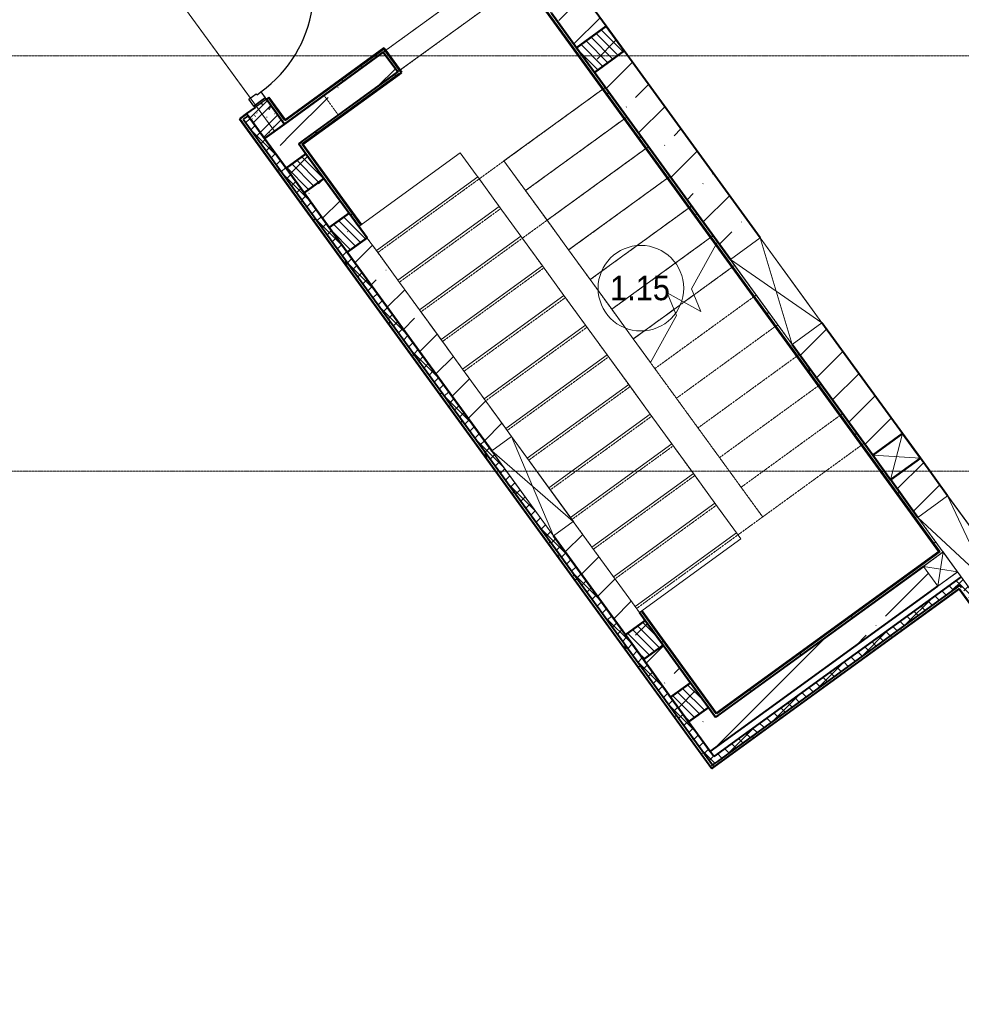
# Model space of a CAD drawing. Header units: millimetres. Extents: x -135639 to 224623, y -383017 to -59102.
# Tile 391 of 494: x 133338 to 141038, y -181783 to -173727. Entities that reach past the tile are written whole.
import ezdxf

# ---------------------------------------------------------------- set-up
doc = ezdxf.new("R2010")
doc.units = ezdxf.units.MM
for name, pattern in [('Линия сетки', [25, 20, -2.5, 0, -2.5]), ('Сверху', [3.96875, 2.38125, -1.5875]), ('Сверху_2_', [4.5, 3, -1.5]), ('Штрих_3_1_5_', [4.5, 3, -1.5])]:
    doc.linetypes.add(name, pattern=pattern)
for name, color, linetype, lineweight in [('A-000-M_MASS', 7, 'Continuous', 18), ('A-010-A_ROOM', 7, 'Continuous', 20), ('A-200-M_WALL', 7, 'Continuous', 18), ('A-200-M_WALL_EXT', 7, 'Continuous', 18), ('A-200-M_WALL_INT', 7, 'Continuous', 18), ('A-200-M_WALL_PAT', 7, 'Continuous', 40), ('A-242-M_STAIR', 7, 'Continuous', 18), ('A-242-MB_STAIR', 7, 'Сверху_2_', 18), ('A-314-M_WINDOW', 7, 'Continuous', 18), ('A-314-M_WINDOW_OPEN', 7, 'Continuous', 18), ('A-325-M_DOOR', 7, 'Continuous', 18), ('A-325-M_DOOR__FRAME', 7, 'Continuous', 30), ('A-325-M_DOOR_OPENING', 7, 'Continuous', 18), ('A-325-M_DOOR_PANEL', 7, 'Continuous', 30), ('S-280-M_STRUCT_FRAME', 7, 'Continuous', 18), ('Z-030-M_GRID', 7, 'Continuous', 9), ('Z-060-M_DETAIL', 7, 'Continuous', 18)]:
    doc.layers.add(name, color=color, linetype=linetype, lineweight=lineweight)
doc.styles.add('Arial_2', font='arial.ttf', dxfattribs={"width": 0.9, "height": 400})
pattern_1 = [(45, (0, 0), (-49.497475, 49.497475), []), (135, (0, 0), (-49.497475, -49.497475), [])]
pattern_2 = [(0, (0, 0), (406.4, 101.6), [33.528, -271.272, 33.528, -271.272, -1625.6]), (0, (0, 0), (406.4, 101.6), [-609.6, 33.528, -576.072, 33.528, -271.272, -711.2]), (0, (0, 0), (406.4, 101.6), [-1524, 33.528, -169.672, 33.528, -474.472]), (120, (152.4, 50.8), (-291.18818, 301.152724), [33.528, -271.272, 33.528, -271.272, -1625.6]), (120, (152.4, 50.8), (-291.18818, 301.152724), [-609.6, 33.528, -576.072, 33.528, -271.272, -711.2]), (120, (152.4, 50.8), (-291.18818, 301.152724), [-1524, 33.528, -169.672, 33.528, -474.472]), (240, (203.2, 254), (-115.21182, -402.752724), [33.528, -271.272, 33.528, -271.272, -1625.6]), (240, (203.2, 254), (-115.21182, -402.752724), [-609.6, 33.528, -576.072, 33.528, -271.272, -711.2]), (240, (203.2, 254), (-115.21182, -402.752724), [-1524, 33.528, -169.672, 33.528, -474.472])]
pattern_3 = [(45, (0, 0), (-314.309, 314.309), []), (45, (314.3, 0), (-314.309, 314.309), [555.625, -111.125, 3.353, -107.772])]

# ---------------------------------------------------------------- blocks, each defined once
blk = doc.blocks.new('101_Дверь_Однопольная - _ПЧ_Мет_1000х2000_ЛК_EIS60_Пр-4455475-B1_-7_650_')
at = {"layer": 'A-325-M_DOOR', "color": 253, "lineweight": 30, "true_color": 0xaaaaaa}
for p, q in [((-600, 100), (-585, 100)), ((-600, -15), (-600, 100)), ((-585, 100), (-585, -15)), ((585, -15), (585, 100)), ((585, 100), (600, 100)), ((600, 100), (600, -15)), ((-585, -15), (-600, -15)), ((600, -15), (585, -15))]:
    blk.add_line(p, q, dxfattribs=at)
at = {"layer": 'A-325-M_DOOR__FRAME', "color": 253, "true_color": 0xaaaaaa}
for p, q in [((-585, 100), (-525, 100)), ((-585, -15), (-585, 100)), ((-525, 100), (-525, 60)), ((525, 100), (585, 100)), ((525, 60), (525, 100)), ((585, 100), (585, -15)), ((-525, 60), (-515, 60)), ((-515, 60), (-515, -15)), ((515, 60), (525, 60)), ((515, -15), (515, 60)), ((-515, -15), (-585, -15)), ((585, -15), (515, -15))]:
    blk.add_line(p, q, dxfattribs=at)
at = {"layer": 'A-325-M_DOOR_PANEL', "color": 253, "true_color": 0xaaaaaa}
for p, q in [((-525, 1150), (-485, 1150)), ((-525, 100), (-525, 1150)), ((-485, 1150), (-485, 100)), ((-485, 100), (-525, 100))]:
    blk.add_line(p, q, dxfattribs=at)
blk.add_arc((-525, 100), 1050, 0, 90, dxfattribs=at)
blk = doc.blocks.new('ПР - _ПЧ_1200_200_Оп250-250_Шаг300_Арм16_Арм10-3250725-B1_-7_650_')
at = {"layer": 'S-280-M_STRUCT_FRAME', "color": 21, "true_color": 0xffaaaa}
for p, q in [((-850, 0), (850, 0)), ((-850, 0), (-600, 0)), ((-515, 0), (515, 0)), ((-515, 0), (515, 0)), ((600, 0), (850, 0))]:
    blk.add_line(p, q, dxfattribs=at)
blk = doc.blocks.new('135_SLK_GD_AR_rvt-1-B1_-7_650_')
at = {"layer": 'A-200-M_WALL_PAT', "lineweight": 9, "true_color": 0xaaaaaa}
h = blk.add_hatch(dxfattribs=at)
h.set_pattern_fill('FP_10', color=253, style=0, pattern_type=2)
h.set_pattern_definition(pattern_1)
h.paths.add_polyline_path([(147139.6, 12997.5), (147180, 13026.9), (143342.3, 18309.1), (143301.8, 18279.7), (147106.6, 13042.9)])
h.paths.add_polyline_path([(142571.8, 19284.5), (142612.3, 19313.9), (141650, 20638.3), (141650, 20553.3), (142213.4, 19777.8)])
at = {"layer": 'A-200-M_WALL_PAT', "lineweight": 9, "true_color": 0xd2d2d2}
h = blk.add_hatch(dxfattribs=at)
h.set_pattern_fill('FP_11', color=254, style=0, pattern_type=2)
h.set_pattern_definition(pattern_2)
h.paths.add_polyline_path([(147135.2, 12969.6), (147151.3, 12981.4), (143301.8, 18279.7), (143342.3, 18309.1), (143330.5, 18325.3), (143273.9, 18284.2), (147106.6, 13008.9)])
h.paths.add_polyline_path([(142567.4, 19256.6), (142624, 19297.7), (142612.3, 19313.9), (142571.8, 19284.5), (141600, 20622.1), (141600, 20586.4), (142188.7, 19777.8)])
at = {"layer": 'A-200-M_WALL_PAT', "lineweight": 9, "true_color": 0xaaaaaa}
h = blk.add_hatch(dxfattribs=at)
h.set_pattern_fill('FP_1', color=253, style=0, pattern_type=2)
h.set_pattern_definition([(50, (0, 0), (218.62117, -19.1268), [22.86, -251.46]), (355, (0, 0), (-42.29187, 229.2684), [18.288, -201.168]), (100.451, (18.22, -1.6), (176.33107, 210.13963), [19.428, -213.708]), (46.184, (0, 60.96), (325.29495, -50.45164), [34.29, -377.19]), (96.636, (27.1, 56.76), (284.883, 296.91266), [29.142, -320.562]), (351.184, (0, 60.96), (284.8858, 296.9107), [27.432, -301.752]), (21, (30.48, 45.72), (181.93753, -122.71832), [22.86, -251.46]), (326, (30.48, 45.72), (74.16223, 221.02618), [18.288, -201.168]), (71.451, (45.64, 35.5), (256.10035, 98.30526), [19.428, -213.708]), (37.5, (0, 0), (3.70639, 101.465895), [3.353, -195.377, 3.353, -200.863, -201.93]), (37.5, (0, 0), (3.70639, 101.465895), [-402.946, 3.353, -198.577]), (7.5, (0, 0), (80.18358, 120.21653), [3.353, -113.081, 3.353, -190.805, -76.962]), (7.5, (0, 0), (80.18358, 120.21653), [-310.591, 3.353, -73.609]), (327.5, (-67.97, 0), (162.708646, -6.87497), [3.353, -72.847, 3.353, -234.391, -315.468]), (327.5, (-67.97, 0), (162.708646, -6.87497), [-313.944, 3.353, -312.115]), (317.5, (-98.45, 0), (177.75468, 30.51183), [3.353, -95.707, 3.353, -154.534, -224.028]), (317.5, (-98.45, 0), (177.75468, 30.51183), [-256.946, 3.353, -220.675])])
h.paths.add_polyline_path([(143476.9, 18123.9), (143638.7, 18241.4), (143491.7, 18443.7), (143330.5, 18325.3), (143342.3, 18309.1)])
h.paths.add_polyline_path([(142624.6, 19296.9), (142786.4, 19414.5), (142698.3, 19535.7), (142536.5, 19418.2), (142624, 19297.7)])
h = blk.add_hatch(dxfattribs=at)
h.set_pattern_fill('FP_2', color=253, style=0, pattern_type=2)
h.set_pattern_definition([(45, (0, 0), (-101.02788, 101.02788), []), (45, (67.35, 0), (-101.02788, 101.02788), [])])
h.paths.add_polyline_path([(143476.9, 18123.9), (143638.7, 18241.4), (143491.7, 18443.7), (143330.5, 18325.3), (143342.3, 18309.1)])
h.paths.add_polyline_path([(142624.6, 19296.9), (142786.4, 19414.5), (142698.3, 19535.7), (142536.5, 19418.2), (142624, 19297.7)])
h = blk.add_hatch(dxfattribs=at)
h.set_pattern_fill('FP_11', color=253, style=0, pattern_type=2)
h.set_pattern_definition(pattern_2)
h.paths.add_polyline_path([(143626.9, 18257.6), (143643.1, 18269.3), (143507.9, 18455.4), (143491.7, 18443.7), (143624, 18261.6)])
h.paths.add_polyline_path([(142786.4, 19414.5), (142802.6, 19426.2), (142726.3, 19531.3), (142710.1, 19519.5), (142713, 19515.5)])
h = blk.add_hatch(dxfattribs=at)
h.set_pattern_fill('FP_11', color=253, style=0, pattern_type=2)
h.set_pattern_definition(pattern_2)
h.paths.add_polyline_path([(148998.2, 14743.6), (149014.4, 14755.4), (145617, 19431.5), (145600.8, 19419.8), (148995.3, 14747.7)])
h = blk.add_hatch(dxfattribs=at)
h.set_pattern_fill('FP_11', color=253, style=0, pattern_type=2)
h.set_pattern_definition(pattern_2)
h.paths.add_polyline_path([(143638.7, 18241.4), (144464, 18841), (144452.2, 18857.2), (143626.9, 18257.6)])
h = blk.add_hatch(dxfattribs=at)
h.set_pattern_fill('FP_11', color=253, style=0, pattern_type=2)
h.set_pattern_definition(pattern_2)
h.paths.add_polyline_path([(144577.1, 18651.3), (144593.3, 18663), (144464, 18841), (144447.8, 18829.3), (144565.4, 18667.5)])
h = blk.add_hatch(dxfattribs=at)
h.set_pattern_fill('FP_11', color=253, style=0, pattern_type=2)
h.set_pattern_definition(pattern_2)
h.paths.add_polyline_path([(143784.2, 18075.2), (144577.1, 18651.3), (144565.4, 18667.5), (143772.4, 18091.4)])
h = blk.add_hatch(dxfattribs=at)
h.set_pattern_fill('FP_11', color=253, style=0, pattern_type=2)
h.set_pattern_definition(pattern_2)
h.paths.add_polyline_path([(147165.4, 13387.3), (147181.6, 13399.1), (146558.5, 14256.6), (146542.4, 14244.9), (147106.6, 13468.2)])
h.paths.add_polyline_path([(144248.5, 17402), (144264.7, 17413.8), (143772.4, 18091.4), (143756.3, 18079.6), (144167.7, 17513.3)])
h = blk.add_hatch(dxfattribs=at)
h.set_pattern_fill('FP_11', color=253, style=0, pattern_type=2)
h.set_pattern_definition(pattern_2)
h.paths.add_polyline_path([(147181.6, 13399.1), (149025.7, 14739.8), (149014.4, 14755.4), (147169.8, 13415.2)])
h = blk.add_hatch(dxfattribs=at)
h.set_pattern_fill('FP_10', color=253, style=0, pattern_type=2)
h.set_pattern_definition(pattern_1)
h.paths.add_polyline_path([(147180, 13026.9), (149202.6, 14496.4), (149173.2, 14536.8), (147150.6, 13067.4)])
at = {"layer": 'A-200-M_WALL_PAT', "lineweight": 9, "true_color": 0xd2d2d2}
h = blk.add_hatch(dxfattribs=at)
h.set_pattern_fill('FP_11', color=254, style=0, pattern_type=2)
h.set_pattern_definition(pattern_2)
h.paths.add_polyline_path([(147151.9, 12980.5), (149174.1, 14451), (149162.3, 14467.1), (147139.6, 12997.5), (147151.3, 12981.4)])
h = blk.add_hatch(dxfattribs=at)
h.set_pattern_fill('FP_11', color=254, style=0, pattern_type=2)
h.set_pattern_definition(pattern_2)
h.paths.add_polyline_path([(153500.9, 8461.5), (153515.5, 8475.4), (149174.1, 14451), (149158.5, 14438.4), (153489, 8477.9)])
at = {"layer": 'A-200-M_WALL_PAT', "lineweight": 9, "true_color": 0xaaaaaa}
h = blk.add_hatch(dxfattribs=at)
h.set_pattern_fill('FP_10', color=253, style=0, pattern_type=2)
h.set_pattern_definition(pattern_1)
h.paths.add_polyline_path([(153545.2, 8434.6), (153581.8, 8469.3), (149202.6, 14496.4), (149162.3, 14467.1), (153515.5, 8475.4)])
at = {"layer": 'A-200-M_WALL', "color": 253, "lineweight": 40, "true_color": 0xaaaaaa}
for p, q in [((145612.6, 19403.6), (148995.3, 14747.7)), ((144452.2, 18857.2), (143643.1, 18269.3)), ((144452.2, 18857.2), (144464, 18841)), ((144593.3, 18663), (144464, 18841)), ((143788.2, 18078.1), (144577.1, 18651.3)), ((144593.3, 18663), (144577.1, 18651.3)), ((143640.2, 18273.4), (143507.9, 18455.4)), ((143624, 18261.6), (143491.7, 18443.7)), ((143491.7, 18443.7), (143624, 18261.6)), ((143330.5, 18325.3), (143273.9, 18284.2)), ((143342.3, 18309.1), (143301.8, 18279.7)), ((143329.9, 18326.1), (143330.5, 18325.3)), ((143330.5, 18325.3), (143329.9, 18326.1)), ((143330.5, 18325.3), (143342.3, 18309.1)), ((143342.3, 18309.1), (143330.5, 18325.3)), ((143342.3, 18309.1), (143476.9, 18123.9)), ((143476.9, 18123.9), (143342.3, 18309.1)), ((143273.9, 18284.2), (147135.2, 12969.6)), ((143301.8, 18279.7), (147139.6, 12997.5)), ((143624, 18261.6), (143626.9, 18257.6)), ((143643.1, 18269.3), (143640.2, 18273.4)), ((143784.2, 18075.2), (143788.2, 18078.1)), ((144264.7, 17413.8), (143784.2, 18075.2)), ((148998.2, 14743.6), (147173.9, 13418.2)), ((148995.3, 14747.7), (148998.2, 14743.6)), ((149162.3, 14467.1), (147180, 13026.9)), ((149157.9, 14439.2), (147191.8, 13010.7)), ((149157.9, 14439.2), (149158.5, 14438.4)), ((153489, 8477.9), (149158.5, 14438.4)), ((149162.3, 14467.1), (149174.1, 14451)), ((149174.1, 14451), (149174.7, 14450.1)), ((147169.8, 13415.2), (146558.5, 14256.6)), ((147173.9, 13418.2), (147169.8, 13415.2)), ((147151.3, 12981.4), (147135.2, 12969.6)), ((147180, 13026.9), (147139.6, 12997.5)), ((147191.8, 13010.7), (147151.3, 12981.4)), ((147151.9, 12980.5), (147151.3, 12981.4)), ((147151.9, 12980.5), (147192.4, 13009.9)), ((147135.2, 12969.6), (147134.3, 12969)), ((147134.3, 12969), (147134.9, 12968.2)), ((147134.9, 12968.2), (147135.7, 12968.8)), ((147135.2, 12969.6), (147135.7, 12968.8))]:
    blk.add_line(p, q, dxfattribs=at)
at = {"layer": 'A-200-M_WALL_INT', "color": 253, "lineweight": 40, "true_color": 0xaaaaaa}
for p, q in [((145611.5, 19396.6), (148991.2, 14744.7)), ((146028.4, 18865.2), (145822.7, 19148.4)), ((144453.3, 18864.2), (143644.2, 18276.3)), ((144456.3, 18860.1), (144453.3, 18864.2)), ((144468, 18844), (144456.3, 18860.1)), ((146175.4, 18662.9), (146028.4, 18865.2)), ((143638.7, 18241.4), (144447.8, 18829.3)), ((144447.8, 18829.3), (144565.4, 18667.5)), ((144600.3, 18661.9), (144468, 18844)), ((144565.4, 18667.5), (143776.5, 18094.3)), ((143791.2, 18074.1), (144580.1, 18647.2)), ((144580.1, 18647.2), (144596.2, 18659)), ((144596.2, 18659), (144600.3, 18661.9)), ((147286.3, 17133.9), (146175.4, 18662.9)), ((143512, 18458.4), (143491.7, 18443.7)), ((143644.2, 18276.3), (143512, 18458.4)), ((143398.7, 18376.1), (143329.9, 18326.1)), ((143329.9, 18326.1), (143272.5, 18284.4)), ((143272.5, 18284.4), (147134.9, 12968.2)), ((143476.9, 18123.9), (143638.7, 18241.4)), ((143638.7, 18241.4), (143624, 18261.6)), ((143626.9, 18257.6), (143638.7, 18241.4)), ((143653.2, 17881.1), (143476.9, 18123.9)), ((143772.4, 18091.4), (143756.3, 18079.6)), ((143756.3, 18079.6), (143815, 17998.7)), ((143776.5, 18094.3), (143772.4, 18091.4)), ((144268.8, 17416.7), (143791.2, 18074.1)), ((143815, 17998.7), (143962, 17796.4)), ((143800.2, 17678.9), (143653.2, 17881.1)), ((143962, 17796.4), (144167.7, 17513.3)), ((144005.9, 17395.7), (143800.2, 17678.9)), ((144167.7, 17513.3), (144248.5, 17402)), ((144152.8, 17193.5), (144005.9, 17395.7)), ((145334.3, 15567.4), (144152.8, 17193.5)), ((148450.1, 15532), (147791.8, 16438.2)), ((148820.4, 15022.4), (148597.1, 15329.8)), ((146427.6, 14062.6), (145839.8, 14871.6)), ((148991.2, 14744.7), (147170.9, 13422.2)), ((147185.6, 13402), (148865.1, 14622.2)), ((149173.2, 14536.8), (147150.6, 13067.4)), ((147192.4, 13009.9), (149157.7, 14437.8)), ((149157.7, 14437.8), (153487.7, 8478)), ((147170.9, 13422.2), (146562.6, 14259.6)), ((146542.4, 14244.9), (146589.4, 14180.1)), ((146589.4, 14180.1), (146736.3, 13977.9)), ((146574.5, 13860.3), (146427.6, 14062.6)), ((146736.3, 13977.9), (146959.7, 13670.5)), ((146797.9, 13552.9), (146574.5, 13860.3)), ((146959.7, 13670.5), (147106.6, 13468.2)), ((146944.8, 13350.7), (146797.9, 13552.9)), ((147106.6, 13468.2), (147165.4, 13387.3)), ((147165.4, 13387.3), (147181.6, 13399.1)), ((147181.6, 13399.1), (147185.6, 13402)), ((147150.6, 13067.4), (146944.8, 13350.7)), ((147134.9, 12968.2), (147192.4, 13009.9))]:
    blk.add_line(p, q, dxfattribs=at)
at = {"layer": 'A-242-M_STAIR', "color": 253, "true_color": 0xaaaaaa}
for p, q in [((146243.3, 18526.9), (145434.3, 17939.1)), ((146419.7, 18284.2), (145610.6, 17696.4)), ((146596, 18041.5), (145787, 17453.7)), ((145434.3, 17939.1), (145610.6, 17696.4)), ((146772.3, 17798.8), (145963.3, 17211)), ((145610.6, 17696.4), (145787, 17453.7)), ((146948.7, 17556.1), (146139.7, 16968.3)), ((145787, 17453.7), (145963.3, 17211)), ((147125, 17313.4), (146316, 16725.6)), ((145963.3, 17211), (146139.7, 16968.3)), ((146139.7, 16968.3), (146316, 16725.6)), ((146988.2, 16843.2), (146906.9, 16784.1)), ((146316, 16725.6), (146492.3, 16482.9)), ((146825.7, 16725.1), (146492.3, 16482.9)), ((146492.3, 16482.9), (146632.8, 16289.5))]:
    blk.add_line(p, q, dxfattribs=at)
at = {"layer": 'A-242-M_STAIR', "color": 253, "linetype": 'Штрих_3_1_5_', "true_color": 0xaaaaaa}
for p, q in [((146243.3, 18526.9), (145434.3, 17939.1)), ((146419.7, 18284.2), (145610.6, 17696.4)), ((146596, 18041.5), (145787, 17453.7)), ((146772.3, 17798.8), (145963.3, 17211)), ((146948.7, 17556.1), (146139.7, 16968.3)), ((147125, 17313.4), (146316, 16725.6)), ((146988.2, 16843.2), (146906.9, 16784.1)), ((146825.7, 16725.1), (146492.3, 16482.9))]:
    blk.add_line(p, q, dxfattribs=at)
at = {"layer": 'A-242-MB_STAIR', "color": 253, "linetype": 'Сверху', "true_color": 0xaaaaaa}
for p, q in [((145617, 19431.5), (143756.3, 18079.6)), ((146616.2, 18056.2), (145617, 19431.5)), ((146263.6, 18541.6), (145617, 19431.5)), ((145175.9, 19358.3), (143962.4, 18476.6)), ((146263.6, 18541.6), (145434.3, 17939.1)), ((146263.6, 18541.6), (145434.3, 17939.1)), ((146263.6, 18541.6), (148379.6, 15629.1)), ((143962.4, 18476.6), (144080, 18314.8)), ((144080, 18314.8), (143756.3, 18079.6)), ((146439.9, 18298.9), (145610.6, 17696.4)), ((146439.9, 18298.9), (145610.6, 17696.4)), ((143756.3, 18079.6), (144755.5, 16704.3)), ((143756.3, 18079.6), (144402.8, 17189.7)), ((145787, 17453.7), (146616.2, 18056.2)), ((146616.2, 18056.2), (145787, 17453.7)), ((146616.2, 18056.2), (145787, 17453.7)), ((145232.1, 17792.2), (145434.3, 17939.1)), ((145434.3, 17939.1), (147550.3, 15026.7)), ((146792.6, 17813.5), (145963.3, 17211)), ((146792.6, 17813.5), (145963.3, 17211)), ((144402.8, 17189.7), (145232.1, 17792.2)), ((144402.8, 17189.7), (145232.1, 17792.2)), ((147348.1, 14879.7), (145232.1, 17792.2)), ((146968.9, 17570.8), (146139.7, 16968.3)), ((146968.9, 17570.8), (146139.7, 16968.3)), ((144579.1, 16947), (145408.4, 17549.5)), ((144579.1, 16947), (145408.4, 17549.5)), ((145584.7, 17306.8), (145787, 17453.7)), ((147145.2, 17328.1), (146316, 16725.6)), ((147145.2, 17328.1), (146316, 16725.6)), ((144755.5, 16704.3), (145584.7, 17306.8)), ((144755.5, 16704.3), (145584.7, 17306.8)), ((144755.5, 16704.3), (145584.7, 17306.8)), ((144755.5, 16704.3), (145584.7, 17306.8)), ((147348.1, 14879.7), (145584.7, 17306.8)), ((145496.1, 15684.9), (144402.8, 17189.7)), ((147321.6, 17085.4), (146492.3, 16482.9)), ((147321.6, 17085.4), (146492.3, 16482.9)), ((144931.8, 16461.6), (145761.1, 17064.1)), ((144931.8, 16461.6), (145761.1, 17064.1)), ((144931.8, 16461.6), (145761.1, 17064.1)), ((144931.8, 16461.6), (145761.1, 17064.1)), ((147301.3, 17070.7), (146988.2, 16843.2)), ((147301.3, 17070.7), (146988.2, 16843.2)), ((147497.9, 16842.7), (146668.7, 16240.2)), ((147497.9, 16842.7), (146668.7, 16240.2)), ((147497.9, 16842.7), (146668.7, 16240.2)), ((147497.9, 16842.7), (146668.7, 16240.2)), ((145108.2, 16218.9), (145937.4, 16821.3)), ((145108.2, 16218.9), (145937.4, 16821.3)), ((145108.2, 16218.9), (145937.4, 16821.3)), ((145108.2, 16218.9), (145937.4, 16821.3)), ((146906.9, 16784.1), (146825.7, 16725.1)), ((146906.9, 16784.1), (146825.7, 16725.1)), ((146518.8, 14277.2), (144755.5, 16704.3)), ((147674.2, 16600), (146845, 15997.5)), ((147674.2, 16600), (146845, 15997.5)), ((147674.2, 16600), (146845, 15997.5)), ((147674.2, 16600), (146845, 15997.5)), ((145284.5, 15976.2), (146113.7, 16578.6)), ((145284.5, 15976.2), (146113.7, 16578.6)), ((145284.5, 15976.2), (146113.7, 16578.6)), ((145284.5, 15976.2), (146113.7, 16578.6)), ((147791.8, 16438.2), (148379.6, 15629.1)), ((147850.6, 16357.2), (147021.3, 15754.8)), ((147850.6, 16357.2), (147021.3, 15754.8)), ((147850.6, 16357.2), (147021.3, 15754.8)), ((147850.6, 16357.2), (147021.3, 15754.8)), ((145460.8, 15733.5), (146290.1, 16335.9)), ((145460.8, 15733.5), (146290.1, 16335.9)), ((145460.8, 15733.5), (146290.1, 16335.9)), ((145460.8, 15733.5), (146290.1, 16335.9)), ((146632.8, 16289.5), (147550.3, 15026.7)), ((148026.9, 16114.5), (147197.7, 15512.1)), ((148026.9, 16114.5), (147197.7, 15512.1)), ((148026.9, 16114.5), (147197.7, 15512.1)), ((148026.9, 16114.5), (147197.7, 15512.1)), ((145637.2, 15490.8), (146466.4, 16093.2)), ((145637.2, 15490.8), (146466.4, 16093.2)), ((145637.2, 15490.8), (146466.4, 16093.2)), ((145637.2, 15490.8), (146466.4, 16093.2)), ((148203.2, 15871.8), (147374, 15269.4)), ((148203.2, 15871.8), (147374, 15269.4)), ((148203.2, 15871.8), (147374, 15269.4)), ((148203.2, 15871.8), (147374, 15269.4)), ((145813.5, 15248), (146642.7, 15850.5)), ((145813.5, 15248), (146642.7, 15850.5)), ((145813.5, 15248), (146642.7, 15850.5)), ((145813.5, 15248), (146642.7, 15850.5)), ((148379.6, 15629.1), (147550.3, 15026.7)), ((148379.6, 15629.1), (147550.3, 15026.7)), ((148379.6, 15629.1), (147550.3, 15026.7)), ((148379.6, 15629.1), (147550.3, 15026.7)), ((149026.1, 14739.2), (148379.6, 15629.1)), ((148820.4, 15022.4), (148379.6, 15629.1)), ((145989.8, 15005.3), (146819.1, 15607.8)), ((145989.8, 15005.3), (146819.1, 15607.8)), ((145989.8, 15005.3), (146819.1, 15607.8)), ((145989.8, 15005.3), (146819.1, 15607.8)), ((146166.2, 14762.6), (146995.4, 15365.1)), ((146166.2, 14762.6), (146995.4, 15365.1)), ((146166.2, 14762.6), (146995.4, 15365.1)), ((146166.2, 14762.6), (146995.4, 15365.1)), ((146342.5, 14519.9), (147171.7, 15122.4)), ((146342.5, 14519.9), (147171.7, 15122.4)), ((146342.5, 14519.9), (147171.7, 15122.4)), ((146342.5, 14519.9), (147171.7, 15122.4)), ((146518.8, 14277.2), (146001.6, 14989.2)), ((147550.3, 15026.7), (147348.1, 14879.7)), ((147550.3, 15026.7), (147348.1, 14879.7)), ((146518.8, 14277.2), (147348.1, 14879.7)), ((146518.8, 14277.2), (147348.1, 14879.7)), ((146518.8, 14277.2), (147348.1, 14879.7)), ((146518.8, 14277.2), (147348.1, 14879.7)), ((147165.4, 13387.3), (149026.1, 14739.2)), ((147165.4, 13387.3), (148865.1, 14622.2)), ((146518.8, 14277.2), (147165.4, 13387.3)), ((146518.8, 14277.2), (147165.4, 13387.3))]:
    blk.add_line(p, q, dxfattribs=at)
at = {"layer": 'A-242-MB_STAIR', "color": 253, "linetype": 'Continuous', "true_color": 0xaaaaaa}
for p, q in [((146967.5, 16893.4), (147181.1, 17278.7)), ((146770.3, 16859.9), (147043.6, 16708.4)), ((146846.3, 16674.8), (146770.3, 16859.9)), ((147043.6, 16708.4), (146967.5, 16893.4)), ((146632.8, 16289.5), (146846.3, 16674.8))]:
    blk.add_line(p, q, dxfattribs=at)
at = {"layer": 'A-325-M_DOOR', "color": 253, "lineweight": 18, "true_color": 0xaaaaaa, "rotation": 305.9999999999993}
blk.add_blockref('101_Дверь_Однопольная - _ПЧ_Мет_1000х2000_ЛК_EIS60_Пр-4455475-B1_-7_650_', (143058.2, 18870.3), dxfattribs=at)
at = {"layer": 'S-280-M_STRUCT_FRAME', "color": 253, "lineweight": 18, "true_color": 0xaaaaaa, "rotation": 305.9999999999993}
blk.add_blockref('ПР - _ПЧ_1200_200_Оп250-250_Шаг300_Арм16_Арм10-3250725-B1_-7_650_', (143058.2, 18870.3), dxfattribs=at)
blk = doc.blocks.new('231_Отверстие прямоуг _Окно_Стена_ - Ниша под балку-V255-B1_-7_650_')
at = {"layer": 'Z-060-M_DETAIL', "lineweight": 9, "true_color": 0xaaaaaa}
h = blk.add_hatch(dxfattribs=at)
h.set_pattern_fill('FP_144', color=253, style=0, pattern_type=2)
h.set_pattern_definition([(9, (70821.097, 129378.175), (-7.821723, 49.384417), [])])
h.paths.add_polyline_path([(0, 150), (0, -150), (250, -150), (250, 150)])
at = {"layer": 'Z-060-M_DETAIL', "color": 253, "lineweight": 50, "true_color": 0xaaaaaa}
for p, q in [((0, -150), (0, 150)), ((0, 150), (250, 150)), ((250, 150), (250, -150)), ((250, -150), (0, -150))]:
    blk.add_line(p, q, dxfattribs=at)
at = {"layer": 'Z-060-M_DETAIL', "color": 253, "true_color": 0xaaaaaa}
for p, q in [((0, 150), (0, -150)), ((250, 150), (0, 150)), ((250, 150), (0, 150)), ((0, 150), (0, -150)), ((250, 150), (250, -150)), ((250, -150), (250, 150)), ((0, -150), (250, -150)), ((0, -150), (250, -150))]:
    blk.add_line(p, q, dxfattribs=at)
at = {"layer": 'Z-060-M_DETAIL', "color": 253, "lineweight": 9, "true_color": 0xaaaaaa}
for p, q in [((183.3, 150), (0, 150)), ((250, 150), (183.3, 150)), ((0, -150), (66.7, -150)), ((66.7, -150), (250, -150))]:
    blk.add_line(p, q, dxfattribs=at)
blk = doc.blocks.new('231_Отверстие прямоуг _Окно_Стена_ - Ниша под балку-1914472-B1_-7_650_')
at = {"layer": 'Z-060-M_DETAIL', "lineweight": 9, "true_color": 0xaaaaaa}
h = blk.add_hatch(dxfattribs=at)
h.set_pattern_fill('FP_145', color=253, style=0, pattern_type=2)
h.set_pattern_definition([(189, (-70571.097, -126828.175), (7.821723, -49.384417), [])])
h.paths.add_polyline_path([(250, -100), (250, 100), (0, 100), (0, -100)])
at = {"layer": 'Z-060-M_DETAIL', "color": 253, "lineweight": 50, "true_color": 0xaaaaaa}
for p, q in [((0, -100), (0, 100)), ((0, 100), (250, 100)), ((250, 100), (250, -100)), ((250, -100), (0, -100))]:
    blk.add_line(p, q, dxfattribs=at)
at = {"layer": 'Z-060-M_DETAIL', "color": 253, "true_color": 0xaaaaaa}
for p, q in [((0, 100), (0, -100)), ((250, 100), (0, 100)), ((250, 100), (0, 100)), ((0, 100), (0, -100)), ((250, 100), (250, -100)), ((250, -100), (250, 100)), ((0, -100), (250, -100)), ((0, -100), (250, -100))]:
    blk.add_line(p, q, dxfattribs=at)
at = {"layer": 'Z-060-M_DETAIL', "color": 253, "lineweight": 9, "true_color": 0xaaaaaa}
for p, q in [((183.3, 100), (0, 100)), ((250, 100), (183.3, 100)), ((0, -100), (66.7, -100)), ((66.7, -100), (250, -100))]:
    blk.add_line(p, q, dxfattribs=at)
blk = doc.blocks.new('231_Отверстие прямоуг _Окно_Стена_ - Ниша под балку-V256-B1_-7_650_')
at = {"layer": 'Z-060-M_DETAIL', "lineweight": 9, "true_color": 0xaaaaaa}
h = blk.add_hatch(dxfattribs=at)
h.set_pattern_fill('FP_146', color=253, style=0, pattern_type=2)
h.set_pattern_definition([(189, (-69971.097, -126828.175), (7.821723, -49.384417), [])])
h.paths.add_polyline_path([(250, -100), (250, 100), (0, 100), (0, -100), (122.7, -100)])
at = {"layer": 'Z-060-M_DETAIL', "color": 253, "lineweight": 50, "true_color": 0xaaaaaa}
for p, q in [((0, -100), (0, 100)), ((0, 100), (250, 100)), ((250, 100), (250, -100)), ((250, -100), (0, -100))]:
    blk.add_line(p, q, dxfattribs=at)
at = {"layer": 'Z-060-M_DETAIL', "color": 253, "true_color": 0xaaaaaa}
for p, q in [((0, 100), (0, -100)), ((250, 100), (0, 100)), ((250, 100), (0, 100)), ((0, 100), (0, -100)), ((250, 100), (250, -100)), ((250, -100), (250, 100)), ((0, -100), (250, -100)), ((0, -100), (250, -100))]:
    blk.add_line(p, q, dxfattribs=at)
at = {"layer": 'Z-060-M_DETAIL', "color": 253, "lineweight": 9, "true_color": 0xaaaaaa}
for p, q in [((183.3, 100), (0, 100)), ((250, 100), (183.3, 100)), ((0, -100), (66.7, -100)), ((66.7, -100), (250, -100))]:
    blk.add_line(p, q, dxfattribs=at)
blk = doc.blocks.new('231_Отверстие прямоуг _Окно_Стена_ - Отверстие-2215310-B1_-7_650_')
at = {"layer": 'A-314-M_WINDOW', "color": 253, "lineweight": 50, "true_color": 0xaaaaaa}
for p, q in [((0, -150), (0, 150)), ((0, 150), (250, 150)), ((250, 150), (250, -150)), ((250, -150), (0, -150))]:
    blk.add_line(p, q, dxfattribs=at)
at = {"layer": 'Z-060-M_DETAIL', "color": 253, "true_color": 0xaaaaaa}
for p, q in [((0, 150), (0, -150)), ((250, 150), (0, 150)), ((250, 150), (0, -150)), ((0, 150), (250, -150)), ((250, 150), (250, -150)), ((0, -150), (250, -150))]:
    blk.add_line(p, q, dxfattribs=at)
blk = doc.blocks.new('231_Отверстие прямоуг _Окно_Стена_ - Ниша под балку-1914470-B1_-7_650_')
at = {"layer": 'Z-060-M_DETAIL', "lineweight": 9, "true_color": 0xaaaaaa}
h = blk.add_hatch(dxfattribs=at)
h.set_pattern_fill('FP_147', color=253, style=0, pattern_type=2)
h.set_pattern_definition([(9, (74941.097, 126828.175), (-7.821723, 49.384417), [])])
h.paths.add_polyline_path([(0, 100), (0, -100), (250, -100), (250, 100)])
at = {"layer": 'Z-060-M_DETAIL', "color": 253, "lineweight": 50, "true_color": 0xaaaaaa}
for p, q in [((0, -100), (0, 100)), ((0, 100), (250, 100)), ((250, 100), (250, -100)), ((250, -100), (0, -100))]:
    blk.add_line(p, q, dxfattribs=at)
at = {"layer": 'Z-060-M_DETAIL', "color": 253, "true_color": 0xaaaaaa}
for p, q in [((0, 100), (0, -100)), ((250, 100), (0, 100)), ((250, 100), (0, 100)), ((0, 100), (0, -100)), ((250, 100), (250, -100)), ((250, -100), (250, 100)), ((0, -100), (250, -100)), ((0, -100), (250, -100))]:
    blk.add_line(p, q, dxfattribs=at)
at = {"layer": 'Z-060-M_DETAIL', "color": 253, "lineweight": 9, "true_color": 0xaaaaaa}
for p, q in [((183.3, 100), (0, 100)), ((250, 100), (183.3, 100)), ((0, -100), (66.7, -100)), ((66.7, -100), (250, -100))]:
    blk.add_line(p, q, dxfattribs=at)
blk = doc.blocks.new('231_Отверстие прямоуг _Окно_Стена_ - Ниша под балку-V257-B1_-7_650_')
at = {"layer": 'Z-060-M_DETAIL', "lineweight": 9, "true_color": 0xaaaaaa}
h = blk.add_hatch(dxfattribs=at)
h.set_pattern_fill('FP_148', color=253, style=0, pattern_type=2)
h.set_pattern_definition([(9, (75571.097, 126828.175), (-7.821723, 49.384417), [])])
h.paths.add_polyline_path([(0, 100), (0, -100), (250, -100), (250, 100)])
at = {"layer": 'Z-060-M_DETAIL', "color": 253, "lineweight": 50, "true_color": 0xaaaaaa}
for p, q in [((0, -100), (0, 100)), ((0, 100), (250, 100)), ((250, 100), (250, -100)), ((250, -100), (0, -100))]:
    blk.add_line(p, q, dxfattribs=at)
at = {"layer": 'Z-060-M_DETAIL', "color": 253, "true_color": 0xaaaaaa}
for p, q in [((0, 100), (0, -100)), ((250, 100), (0, 100)), ((250, 100), (0, 100)), ((0, 100), (0, -100)), ((250, 100), (250, -100)), ((250, -100), (250, 100)), ((0, -100), (250, -100)), ((0, -100), (250, -100))]:
    blk.add_line(p, q, dxfattribs=at)
at = {"layer": 'Z-060-M_DETAIL', "color": 253, "lineweight": 9, "true_color": 0xaaaaaa}
for p, q in [((183.3, 100), (0, 100)), ((250, 100), (183.3, 100)), ((0, -100), (66.7, -100)), ((66.7, -100), (250, -100))]:
    blk.add_line(p, q, dxfattribs=at)
blk = doc.blocks.new('ADSK_Дверь_Проем - ADSK_Дверь_Проем-1816048-B1_-7_650_')
at = {"layer": 'A-325-M_DOOR_OPENING', "color": 253, "true_color": 0xaaaaaa}
for p, q in [((-550, 100), (550, 100)), ((-550, -100), (550, -100))]:
    blk.add_line(p, q, dxfattribs=at)
blk = doc.blocks.new('231_Отверстие прямоуг _Окно_Стена_-Без выреза - Отв_КР для раскоса-1957179-B1_-7_650_')
at = {"layer": 'A-314-M_WINDOW_OPEN', "color": 253, "true_color": 0xaaaaaa}
for p, q in [((-650, 151), (900, 151)), ((350, 151), (-650, 151)), ((900, 151), (550, 151)), ((900, -151), (-650, -151)), ((-650, -151), (900, -151))]:
    blk.add_line(p, q, dxfattribs=at)
at = {"layer": 'A-314-M_WINDOW_OPEN', "color": 253, "lineweight": 9, "true_color": 0xaaaaaa}
for p, q in [((350, 151), (-650, 151)), ((678, 151), (550, 151)), ((900, 151), (678, 151)), ((-650, -151), (-428, -151)), ((-428, -151), (900, -151))]:
    blk.add_line(p, q, dxfattribs=at)
at = {"layer": 'Z-060-M_DETAIL', "color": 253, "true_color": 0xaaaaaa}
for p, q in [((-650, 150), (-650, -150)), ((900, 150), (-650, 150)), ((900, 150), (-650, -150)), ((-650, 150), (900, -150)), ((900, 150), (900, -150)), ((-650, -150), (900, -150))]:
    blk.add_line(p, q, dxfattribs=at)
blk = doc.blocks.new('231_Отверстие прямоуг _Окно_Стена_-Без выреза - Отв_КР для раскоса-1950458-B1_-7_650_')
at = {"layer": 'A-314-M_WINDOW_OPEN', "color": 253, "true_color": 0xaaaaaa}
for p, q in [((-305, 151), (555, 151)), ((555, 151), (-305, 151)), ((555, -151), (-305, -151)), ((-305, -151), (555, -151))]:
    blk.add_line(p, q, dxfattribs=at)
at = {"layer": 'A-314-M_WINDOW_OPEN', "color": 253, "lineweight": 9, "true_color": 0xaaaaaa}
for p, q in [((340, 151), (-305, 151)), ((555, 151), (340, 151)), ((-305, -151), (-90, -151)), ((-90, -151), (555, -151))]:
    blk.add_line(p, q, dxfattribs=at)
at = {"layer": 'Z-060-M_DETAIL', "color": 253, "true_color": 0xaaaaaa}
for p, q in [((-305, 150), (-305, -150)), ((555, 150), (-305, 150)), ((555, 150), (-305, -150)), ((-305, 150), (555, -150)), ((555, 150), (555, -150)), ((-305, -150), (555, -150))]:
    blk.add_line(p, q, dxfattribs=at)
blk = doc.blocks.new('231_Отверстие прямоуг _Окно_Стена_-Без выреза - Отв_КР для раскоса-1950838-B1_-7_650_')
at = {"layer": 'A-314-M_WINDOW_OPEN', "color": 253, "true_color": 0xaaaaaa}
for p, q in [((25, 101), (225, 101)), ((225, 101), (26, 101)), ((225, -101), (25, -101)), ((26, -101), (225, -101))]:
    blk.add_line(p, q, dxfattribs=at)
at = {"layer": 'A-314-M_WINDOW_OPEN', "color": 253, "lineweight": 9, "true_color": 0xaaaaaa}
for p, q in [((175, 101), (26, 101)), ((225, 101), (175, 101)), ((26, -101), (75, -101)), ((75, -101), (225, -101))]:
    blk.add_line(p, q, dxfattribs=at)
at = {"layer": 'Z-060-M_DETAIL', "color": 253, "true_color": 0xaaaaaa}
for p, q in [((25, 100), (25, -100)), ((225, 100), (25, 100)), ((225, 100), (25, -100)), ((25, 100), (225, -100)), ((225, 100), (225, -100)), ((25, -100), (225, -100))]:
    blk.add_line(p, q, dxfattribs=at)
blk = doc.blocks.new('231_Отверстие прямоуг _Окно_Стена_-Без выреза - Отв_КР для раскоса-1952441-B1_-7_650_')
at = {"layer": 'A-314-M_WINDOW_OPEN', "color": 253, "true_color": 0xaaaaaa}
for p, q in [((-305, 101), (555, 101)), ((555, 101), (-305, 101)), ((555, -101), (-305, -101)), ((-305, -101), (-265, -101))]:
    blk.add_line(p, q, dxfattribs=at)
at = {"layer": 'A-314-M_WINDOW_OPEN', "color": 253, "lineweight": 9, "true_color": 0xaaaaaa}
for p, q in [((340, 101), (-305, 101)), ((555, 101), (340, 101)), ((-305, -101), (-90, -101)), ((-90, -101), (555, -101))]:
    blk.add_line(p, q, dxfattribs=at)
at = {"layer": 'Z-060-M_DETAIL', "color": 253, "true_color": 0xaaaaaa}
for p, q in [((-305, 100), (-305, -100)), ((555, 100), (-305, 100)), ((555, 100), (-305, -100)), ((-305, 100), (555, -100)), ((555, 100), (555, -100)), ((-305, -100), (555, -100))]:
    blk.add_line(p, q, dxfattribs=at)
blk = doc.blocks.new('135_SLK_GD_KR_rvt-1-B1_-7_650_')
at = {"layer": 'A-200-M_WALL_PAT', "lineweight": 9, "true_color": 0xaaaaaa}
h = blk.add_hatch(dxfattribs=at)
h.set_pattern_fill('FP_20', color=253, style=0, pattern_type=2)
h.set_pattern_definition(pattern_3)
h.paths.add_polyline_path([(153581.5, 8469.3), (153801, 8677.6), (152564.3, 10379.8), (152321.6, 10203.5), (152564.3, 9869.4)])
h.paths.add_polyline_path([(151522.2, 11303.7), (151764.9, 11480.1), (149974.2, 13944.7), (149731.5, 13768.4), (150420.2, 12820.4)])
h.paths.add_polyline_path([(148820.4, 15022.4), (149063.1, 15198.7), (148839.8, 15506.1), (148597.1, 15329.8), (148692.3, 15198.7)])
h.paths.add_polyline_path([(148450.1, 15532), (148692.8, 15708.4), (148034.5, 16614.5), (147791.8, 16438.2), (148034.5, 16104.1)])
h.paths.add_polyline_path([(147286.3, 17133.9), (147529, 17310.3), (145103.2, 20649.1), (144860.5, 20472.7), (146654.2, 18003.9)])
h.paths.add_polyline_path([(144355, 21168.5), (144597.7, 21344.8), (142636.4, 24044.4), (142393.7, 23868), (143915.3, 21773.7)])
h.paths.add_polyline_path([(141888.2, 24563.8), (142130.9, 24740.1), (141851.9, 25124.1), (141609.2, 24947.7)])
h = blk.add_hatch(dxfattribs=at)
h.set_pattern_fill('FP_20', color=253, style=0, pattern_type=2)
h.set_pattern_definition(pattern_3)
h.paths.add_polyline_path([(143756.3, 18079.6), (144565.4, 18667.5), (144447.8, 18829.3), (143638.7, 18241.4)])
h.paths.add_polyline_path([(145455.3, 19314), (145617, 19431.5), (145499.4, 19593.3), (145337.7, 19475.8)])
h = blk.add_hatch(dxfattribs=at)
h.set_pattern_fill('FP_20', color=253, style=0, pattern_type=2)
h.set_pattern_definition(pattern_3)
h.paths.add_polyline_path([(147003.6, 13269.7), (147165.4, 13387.3), (146001.6, 14989.2), (145839.8, 14871.6), (146944.8, 13350.7)])
h.paths.add_polyline_path([(145334.3, 15567.4), (145496.1, 15684.9), (143638.7, 18241.4), (143476.9, 18123.9), (145272.7, 15652.1)])
h = blk.add_hatch(dxfattribs=at)
h.set_pattern_fill('FP_20', color=253, style=0, pattern_type=2)
h.set_pattern_definition(pattern_3)
h.paths.add_polyline_path([(147121.2, 13107.9), (148982.7, 14460.4), (148865.1, 14622.2), (147003.6, 13269.7), (147106.6, 13127.9)])
at = {"layer": 'A-000-M_MASS', "color": 253, "true_color": 0xaaaaaa}
for p, q in [((144248.5, 17402), (145077.8, 18004.5)), ((145077.8, 18004.5), (145208.5, 17824.5)), ((145220.3, 17808.3), (144391.1, 17205.9)), ((145208.5, 17824.5), (145220.3, 17808.3)), ((145220.3, 17808.3), (145396.6, 17565.6)), ((145396.6, 17565.6), (144567.4, 16963.2)), ((145396.6, 17565.6), (145573, 17322.9)), ((144314.6, 17311), (144248.5, 17402)), ((144743.7, 16720.5), (145573, 17322.9)), ((145573, 17322.9), (145749.3, 17080.2)), ((144391.1, 17205.9), (144314.6, 17311)), ((144567.4, 16963.2), (144391.1, 17205.9)), ((144920.1, 16477.8), (145749.3, 17080.2)), ((145749.3, 17080.2), (145925.6, 16837.5)), ((144743.7, 16720.5), (144567.4, 16963.2)), ((145096.4, 16235), (145925.6, 16837.5)), ((145925.6, 16837.5), (146102, 16594.8)), ((144920.1, 16477.8), (144743.7, 16720.5)), ((145272.7, 15992.3), (146102, 16594.8)), ((146102, 16594.8), (146278.3, 16352.1)), ((145096.4, 16235), (144920.1, 16477.8)), ((145449.1, 15749.6), (146278.3, 16352.1)), ((146278.3, 16352.1), (146454.7, 16109.4)), ((145272.7, 15992.3), (145096.4, 16235)), ((145625.4, 15506.9), (146454.7, 16109.4)), ((146454.7, 16109.4), (146631, 15866.7)), ((145449.1, 15749.6), (145272.7, 15992.3)), ((145801.7, 15264.2), (146631, 15866.7)), ((146631, 15866.7), (146807.3, 15624)), ((145496.1, 15684.9), (145449.1, 15749.6)), ((145978.1, 15021.5), (146807.3, 15624)), ((146807.3, 15624), (146983.7, 15381.3)), ((146154.4, 14778.8), (146983.7, 15381.3)), ((146983.7, 15381.3), (147160, 15138.6)), ((146330.7, 14536.1), (147160, 15138.6)), ((147336.3, 14895.9), (147160, 15138.6)), ((146154.4, 14778.8), (146001.6, 14989.2)), ((146507.1, 14293.4), (147336.3, 14895.9)), ((147371.6, 14847.3), (146542.4, 14244.9)), ((147336.3, 14895.9), (147371.6, 14847.3)), ((146330.7, 14536.1), (146154.4, 14778.8)), ((146330.7, 14536.1), (146507.1, 14293.4)), ((146542.4, 14244.9), (146507.1, 14293.4))]:
    blk.add_line(p, q, dxfattribs=at)
at = {"layer": 'A-200-M_WALL_EXT', "color": 253, "lineweight": 40, "true_color": 0xaaaaaa}
for p, q in [((146271.1, 19041.5), (146065.4, 19324.7)), ((145822.7, 19148.4), (146028.4, 18865.2)), ((146418.1, 18839.3), (146271.1, 19041.5)), ((146028.4, 18865.2), (146175.4, 18662.9)), ((144447.8, 18829.3), (143638.7, 18241.4)), ((144565.4, 18667.5), (144447.8, 18829.3)), ((147529, 17310.3), (146418.1, 18839.3)), ((143756.3, 18079.6), (144565.4, 18667.5)), ((146175.4, 18662.9), (147286.3, 17133.9)), ((143638.7, 18241.4), (143476.9, 18123.9)), ((143476.9, 18123.9), (143653.2, 17881.1)), ((143815, 17998.7), (143756.3, 18079.6)), ((143962, 17796.4), (143815, 17998.7)), ((143653.2, 17881.1), (143800.2, 17678.9)), ((144167.7, 17513.3), (143962, 17796.4)), ((143800.2, 17678.9), (144005.9, 17395.7)), ((144248.5, 17402), (144167.7, 17513.3)), ((144005.9, 17395.7), (144152.8, 17193.5)), ((144152.8, 17193.5), (145334.3, 15567.4)), ((148692.8, 15708.4), (148034.5, 16614.5)), ((147791.8, 16438.2), (148450.1, 15532)), ((149063.1, 15198.7), (148839.8, 15506.1)), ((148597.1, 15329.8), (148820.4, 15022.4)), ((145839.8, 14871.6), (146427.6, 14062.6)), ((148865.1, 14622.2), (147165.4, 13387.3)), ((147121.2, 13107.9), (148982.7, 14460.4)), ((146589.4, 14180.1), (146542.4, 14244.9)), ((146736.3, 13977.9), (146589.4, 14180.1)), ((146427.6, 14062.6), (146574.5, 13860.3)), ((146959.7, 13670.5), (146736.3, 13977.9)), ((146574.5, 13860.3), (146797.9, 13552.9)), ((147106.6, 13468.2), (146959.7, 13670.5)), ((146797.9, 13552.9), (146944.8, 13350.7)), ((147165.4, 13387.3), (147106.6, 13468.2)), ((146944.8, 13350.7), (147003.6, 13269.7)), ((147003.6, 13269.7), (147121.2, 13107.9))]:
    blk.add_line(p, q, dxfattribs=at)
at = {"layer": 'A-314-M_WINDOW', "color": 253, "lineweight": 18, "true_color": 0xaaaaaa}
for name, p, rotation in [('231_Отверстие прямоуг _Окно_Стена_ - Ниша под балку-V255-B1_-7_650_', (146296.7, 18751.1), 125.9999999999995), ('231_Отверстие прямоуг _Окно_Стена_ - Ниша под балку-V256-B1_-7_650_', (143734.1, 17939.9), 305.9999999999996), ('231_Отверстие прямоуг _Окно_Стена_ - Ниша под балку-1914472-B1_-7_650_', (144086.8, 17454.5), 305.9999999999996), ('231_Отверстие прямоуг _Окно_Стена_-Без выреза - Отв_КР для раскоса-1950458-B1_-7_650_', (147733.9, 16773.1), 125.9999999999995), ('231_Отверстие прямоуг _Окно_Стена_-Без выреза - Отв_КР для раскоса-1952441-B1_-7_650_', (145741.4, 15177.1), 125.9999999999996), ('231_Отверстие прямоуг _Окно_Стена_ - Отверстие-2215310-B1_-7_650_', (148718.4, 15418), 125.9999999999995), ('231_Отверстие прямоуг _Окно_Стена_-Без выреза - Отв_КР для раскоса-1957179-B1_-7_650_', (149470.8, 14382.4), 125.9999999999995), ('231_Отверстие прямоуг _Окно_Стена_-Без выреза - Отв_КР для раскоса-1950838-B1_-7_650_', (149106, 14673.6), 215.9999999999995), ('231_Отверстие прямоуг _Окно_Стена_ - Ниша под балку-1914470-B1_-7_650_', (146655.4, 13919.1), 125.9999999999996), ('231_Отверстие прямоуг _Окно_Стена_ - Ниша под балку-V257-B1_-7_650_', (147025.7, 13409.4), 125.9999999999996)]:
    blk.add_blockref(name, p, dxfattribs=dict(at, rotation=rotation))
at = {"layer": 'A-325-M_DOOR', "color": 253, "lineweight": 18, "true_color": 0xaaaaaa, "rotation": 35.99999999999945}
blk.add_blockref('ADSK_Дверь_Проем - ADSK_Дверь_Проем-1816048-B1_-7_650_', (144951.5, 19071.6), dxfattribs=at)
blk = doc.blocks.new('050_Марка_Помещение - Номер-620969-B1_-7_650_')
at = {"layer": 'A-010-A_ROOM', "color": 253, "true_color": 0xaaaaaa}
blk.add_circle((0, 0), 3.5, dxfattribs=at)
blk = doc.blocks.new('-1 эт')
at = {"layer": 'Z-030-M_GRID', "color": 253, "linetype": 'Линия сетки', "true_color": 0xaaaaaa}
for p, q in [((155950.3, 18800), (-3679.5, 18800)), ((155950.5, 15400), (-3679.3, 15400))]:
    blk.add_line(p, q, dxfattribs=at)
at = {"lineweight": 5}
for name in ['135_SLK_GD_KR_rvt-1-B1_-7_650_', '135_SLK_GD_AR_rvt-1-B1_-7_650_']:
    blk.add_blockref(name, (0, 0), dxfattribs=at)
at = {"layer": 'A-010-A_ROOM', "color": 253, "true_color": 0xaaaaaa, "xscale": 99.99999999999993, "yscale": 99.99999999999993, "zscale": 99.99999999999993}
blk.add_blockref('050_Марка_Помещение - Номер-620969-B1_-7_650_', (146554.4, 16897.9), dxfattribs=at)
at = {"layer": 'A-010-A_ROOM', "color": 253, "lineweight": 9, "true_color": 0xaaaaaa, "insert": (146302.6, 16999.6), "char_height": 200, "width": 606.076, "attachment_point": 1, "style": 'Arial_2'}
blk.add_mtext('1.15', dxfattribs=at)

msp = doc.modelspace()

# ---------------------------------------------------------------- block references
msp.add_blockref('-1 эт', (-8136.8, -192821.5))

doc.saveas('drawing.dxf')
